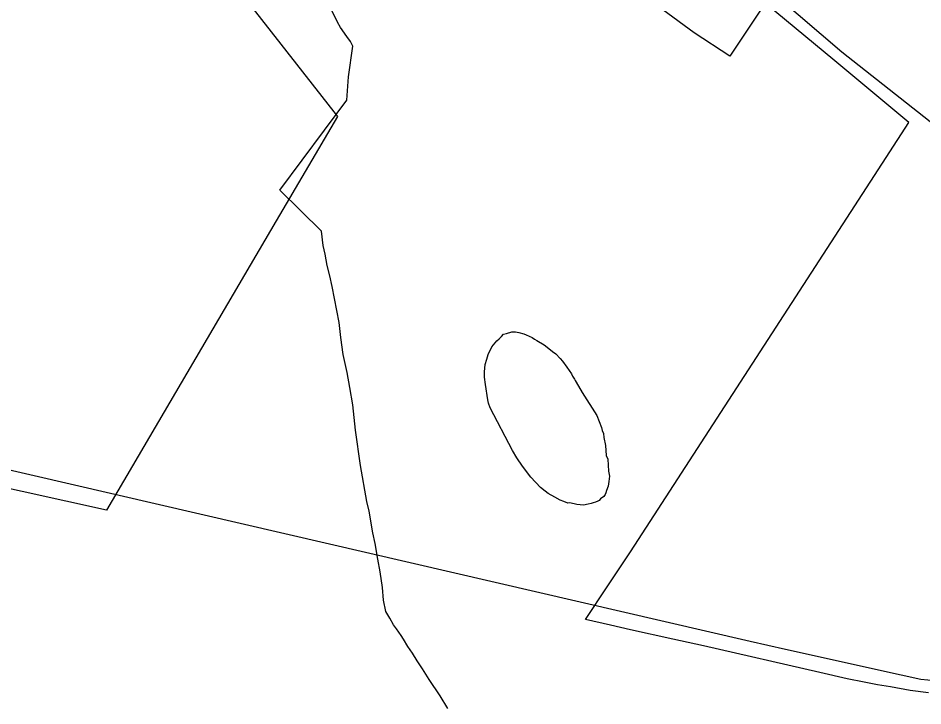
# Model space of a CAD drawing. Extents: x 2260773 to 2342389, y 552869 to 618546.
# Drawn here: x 2300868 to 2303280, y 582428 to 584259 of the extents above; entities that cross this region are included whole.
import ezdxf

# ---------------------------------------------------------------- set-up
doc = ezdxf.new("R2010")
doc.units = 0
for name, color, linetype in [('Exist Boundary Political City Limit New', 7, 'Continuous'), ('Exist Hydrographic Misc Water Feature', 7, 'Continuous'), ('Exist Railroad Mainline', 7, 'Continuous'), ('Exist Road Non-System Type 51', 7, 'Continuous'), ('Map Preparation Boundary City Limit Buffer Line', 7, 'Continuous')]:
    doc.layers.add(name, color=color, linetype=linetype)

msp = doc.modelspace()

# ---------------------------------------------------------------- linework, layer by layer
at = {"layer": 'Exist Boundary Political City Limit New'}
for points in [[(2301163.2, 584707.8), (2301720, 583997.3), (2301556.2, 583719.7), (2301103.8, 582948.6), (2300770.5, 583022.3)], [(2302612.8, 582605.5), (2302500, 582630.4), (2302447, 582642.4), (2302380.5, 582657.6), (2302437.8, 582745), (2302500, 582837.5), (2303181.2, 583888), (2303241.8, 583981.3), (2303044.5, 584145.4), (2302859.5, 584299.7), (2302765, 584157.9), (2302669.8, 584219.9), (2302098.8, 584640.2)], [(2303123.2, 582490.6), (2303077.8, 582500), (2303005, 582516.7), (2302694.8, 582587.3), (2302612.8, 582605.5)], [(2303294.5, 582462.4), (2303245.2, 582468.2), (2303193, 582477.9), (2303158.8, 582483.8), (2303123.2, 582490.6)]]:
    msp.add_lwpolyline(points, dxfattribs=at)
at = {"layer": 'Exist Hydrographic Misc Water Feature'}
for points in [[(2302013.3, 582420.6), (2301993, 582454.4), (2301964.1, 582498.1), (2301946.3, 582526), (2301931.5, 582547.6), (2301919.6, 582567.7), (2301907.3, 582585.4), (2301895.2, 582605.4), (2301888.9, 582615.3), (2301877, 582632.9), (2301868.8, 582643), (2301858.7, 582660.8), (2301848.5, 582678.6), (2301841.9, 582708.8), (2301839.8, 582742.7), (2301833.3, 582784.7), (2301826.7, 582818.5), (2301820.4, 582860.4), (2301814, 582888.1), (2301803.8, 582946.1), (2301797.4, 582972.1), (2301780.6, 583067.5), (2301767.3, 583161.6), (2301760.3, 583229.5), (2301752.3, 583275.4), (2301745.7, 583315.3), (2301734.9, 583363.1), (2301728.5, 583409.1), (2301724.2, 583449.1), (2301718, 583480.9), (2301705.3, 583544.9), (2301698.8, 583572.6), (2301692.4, 583600.7), (2301686.3, 583630.4), (2301681.7, 583654.2), (2301677.4, 583692.2), (2301566.3, 583801), (2301744.1, 584040.6), (2301748.8, 584102.8), (2301760.3, 584185), (2301754.3, 584196.8), (2301744.3, 584210.5), (2301727.9, 584234.5), (2301719.5, 584248.3), (2301678.5, 584331.9)], [(2302371.7, 583262), (2302410.5, 583200.6), (2302423, 583168.7), (2302425.1, 583160.7), (2302428.8, 583152.8), (2302429, 583142.7), (2302433.3, 583120.9), (2302435.3, 583094.7), (2302439.6, 583084.7), (2302441.9, 583052.7), (2302444.3, 583039), (2302442.5, 583025.1), (2302440.9, 583012.7), (2302436.8, 583000.8), (2302434.5, 582994.7), (2302432.9, 582990.8), (2302429, 582984.9), (2302420.8, 582978.9), (2302417.1, 582974.6), (2302413, 582972.8), (2302407, 582970.4), (2302401.1, 582968.4), (2302395.3, 582966.5), (2302387.3, 582964.4), (2302375, 582962.2), (2302357, 582964.1), (2302338.9, 582968), (2302333, 582967.7), (2302322.9, 582971.7), (2302313.1, 582975.6), (2302298.8, 582983.5), (2302280.7, 582993.1), (2302272.7, 582999.1), (2302260.4, 583009.1), (2302234.4, 583036.5), (2302212.2, 583066.2), (2302197.9, 583088.3), (2302185.6, 583107.9), (2302126.1, 583221.5), (2302122.2, 583233.5), (2302119.9, 583243.1), (2302114, 583283.4), (2302111.7, 583303.2), (2302111.5, 583317), (2302113.2, 583337), (2302117.1, 583351), (2302121, 583363.4), (2302130.6, 583383.5), (2302144.3, 583399.6), (2302150.5, 583405.6), (2302156.2, 583411.7), (2302162.2, 583417.6), (2302170.2, 583419.7), (2302184.1, 583424.1), (2302194, 583424.2), (2302202.6, 583422.1), (2302216.3, 583418.4), (2302222.3, 583416.3), (2302238.1, 583408.7), (2302244.2, 583404.5), (2302250.4, 583400.7), (2302270.5, 583388.8), (2302278.4, 583383.1), (2302292.6, 583371.2), (2302301, 583365.1), (2302313.1, 583353.1), (2302318.8, 583345.4), (2302331.1, 583329.3), (2302343, 583311.7), (2302345.5, 583305.7), (2302351.4, 583297.9), (2302353.3, 583294), (2302355.5, 583290), (2302371.7, 583262)]]:
    msp.add_lwpolyline(points, dxfattribs=at)
at = {"layer": 'Exist Railroad Mainline'}
msp.add_lwpolyline([(2299777.3, 583300.7), (2300672.6, 583096.1), (2302818.8, 582599.5), (2302913.1, 582578.6), (2303221.6, 582510), (2303273.7, 582498.4), (2303329.8, 582493.1), (2303389.8, 582487.7), (2303471.6, 582486.6), (2303541.4, 582497.4), (2303611.1, 582520), (2303668.7, 582554.8), (2303748.1, 582609.6), (2303815.8, 582671.3), (2303821.5, 582676.4), (2303892.6, 582739.1), (2303894.3, 582740.6), (2303894.7, 582740.9), (2304019.4, 582856.4), (2304138, 582971.6), (2304365.1, 583179.9)], dxfattribs=at)
at = {"layer": 'Exist Road Non-System Type 51'}
msp.add_lwpolyline([(2304365.1, 583179.9), (2304359.7, 583183.3), (2304306.2, 583223.9), (2304201.3, 583297.3), (2304117.9, 583361.1), (2304054.8, 583406.8), (2303919.6, 583504.6), (2303580.2, 583760.9), (2303063.7, 584168.9), (2302891.9, 584316.2), (2302684.4, 584495.1), (2302423.8, 584708.8), (2302312.9, 584804.3), (2302125.9, 584966.3), (2302071.7, 585011.4), (2301984, 585087.6), (2301858.9, 585197.3), (2301714.5, 585334.7)], dxfattribs=at)
at = {"layer": 'Map Preparation Boundary City Limit Buffer Line'}
for points in [[(2301163.2, 584707.8), (2301720, 583997.3), (2301556.2, 583719.7), (2301103.8, 582948.6), (2300770.5, 583022.3)], [(2302612.8, 582605.5), (2302500, 582630.4), (2302447, 582642.4), (2302380.5, 582657.6), (2302437.8, 582745), (2302500, 582837.5), (2303181.2, 583888), (2303241.8, 583981.3), (2303044.5, 584145.4), (2302859.5, 584299.7), (2302765, 584157.9), (2302669.8, 584219.9), (2302098.8, 584640.2)], [(2303123.2, 582490.6), (2303077.8, 582500), (2303005, 582516.7), (2302694.8, 582587.3), (2302612.8, 582605.5)], [(2303294.5, 582462.4), (2303245.2, 582468.2), (2303193, 582477.9), (2303158.8, 582483.8), (2303123.2, 582490.6)]]:
    msp.add_lwpolyline(points, dxfattribs=at)

doc.saveas('drawing.dxf')
